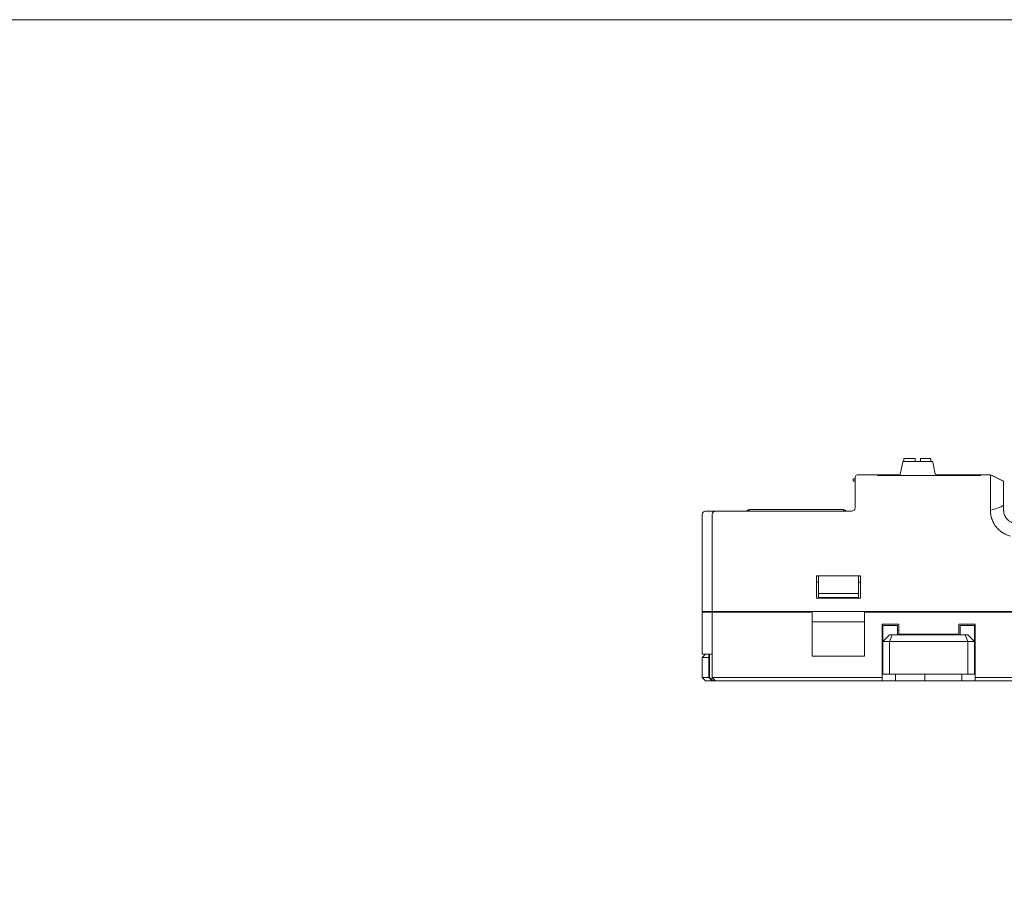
# Model space of a CAD drawing. Header units: millimetres. Extents: x -1114 to 1396, y -630 to 631.
# Tile 386 of 656: x -213 to -65, y 501 to 631. Entities that reach past the tile are written whole.
import ezdxf

# ---------------------------------------------------------------- set-up
doc = ezdxf.new("R2010")
doc.units = ezdxf.units.MM
doc.header["$MEASUREMENT"] = 0

msp = doc.modelspace()

# ---------------------------------------------------------------- linework, layer by layer
at = {"lineweight": 18}
for points, knots in [([(1038.9843, -629.7647), (1038.9843, -629.7647), (-1111.4882, -629.7647), (-1111.4882, -629.7647), (-1111.4882, -629.7647), (-1111.4882, -629.7647), (-1111.4882, 630.7883), (-1111.4882, 630.7883), (-1111.4882, 630.7883), (-1111.4882, 630.7883), (1038.9843, 630.7883), (1038.9843, 630.7883)], [0, 0, 0, 0, 0.33333333, 0.33333333, 0.33333333, 0.33333333, 0.66666667, 0.66666667, 0.66666667, 0.66666667, 1, 1, 1, 1]), ([(-87.7191, 561.7407), (-87.7906, 561.7407), (-87.8566, 561.7026), (-87.8923, 561.6407), (-87.8923, 561.6407), (-87.928, 561.5788), (-87.928, 561.5026), (-87.8923, 561.4407), (-87.8923, 561.4407), (-87.8566, 561.3788), (-87.7906, 561.3407), (-87.7191, 561.3407)], [0, 0, 0, 0, 0.33333333, 0.33333333, 0.33333333, 0.33333333, 0.66666667, 0.66666667, 0.66666667, 0.66666667, 1, 1, 1, 1]), ([(-87.1191, 562.3407), (-87.2517, 562.3407), (-87.3789, 562.288), (-87.4727, 562.1943), (-87.4727, 562.1943), (-87.5664, 562.1005), (-87.6191, 561.9733), (-87.6191, 561.8407)], [0, 0, 0, 0, 0.5, 0.5, 0.5, 0.5, 1, 1, 1, 1]), ([(-67.2497, 559.3407), (-67.2522, 559.4285), (-67.2505, 559.5156), (-67.2488, 559.6021), (-67.2488, 559.6021), (-67.248, 559.6454), (-67.2472, 559.6884), (-67.2469, 559.7314), (-67.2469, 559.7314), (-67.2468, 559.7528), (-67.2468, 559.7743), (-67.247, 559.7957), (-67.247, 559.7957), (-67.2472, 559.817), (-67.2475, 559.8384), (-67.2478, 559.8597), (-67.2478, 559.8597), (-67.2489, 559.9449), (-67.2494, 560.0296), (-67.2495, 560.1135), (-67.2495, 560.1135), (-67.2496, 560.1555), (-67.2495, 560.1974), (-67.2495, 560.239), (-67.2495, 560.239), (-67.2494, 560.2807), (-67.2493, 560.3223), (-67.2492, 560.3635), (-67.2492, 560.3635), (-67.249, 560.4459), (-67.2489, 560.5268), (-67.2489, 560.6061), (-67.2489, 560.6061), (-67.2489, 560.6458), (-67.2489, 560.6851), (-67.249, 560.724), (-67.249, 560.724), (-67.2491, 560.7629), (-67.2491, 560.8014), (-67.2492, 560.8393), (-67.2492, 560.8393), (-67.2493, 560.9151), (-67.2494, 560.9884), (-67.2495, 561.0595), (-67.2495, 561.0595), (-67.2495, 561.1306), (-67.2495, 561.1993), (-67.2495, 561.2657), (-67.2495, 561.2657), (-67.2494, 561.3321), (-67.2493, 561.3962), (-67.2492, 561.4579), (-67.2492, 561.4579), (-67.2492, 561.4887), (-67.2491, 561.519), (-67.2491, 561.5487), (-67.2491, 561.5487), (-67.2491, 561.5635), (-67.249, 561.5782), (-67.249, 561.5927), (-67.249, 561.5927), (-67.249, 561.6071), (-67.249, 561.6214), (-67.249, 561.6355), (-67.249, 561.6355), (-67.2491, 561.6917), (-67.2492, 561.7447), (-67.2493, 561.7946), (-67.2493, 561.7946), (-67.2494, 561.8444), (-67.2494, 561.8911), (-67.2494, 561.9346), (-67.2494, 561.9346), (-67.2494, 561.9781), (-67.2493, 562.0184), (-67.2492, 562.0555), (-67.2492, 562.0555), (-67.2492, 562.0741), (-67.2492, 562.0918), (-67.2492, 562.1088), (-67.2492, 562.1088), (-67.2492, 562.1257), (-67.2493, 562.1417), (-67.2493, 562.1568), (-67.2493, 562.1568), (-67.2495, 562.217), (-67.2497, 562.2628), (-67.248, 562.2937)], [0, 0, 0, 0, 0.04545455, 0.04545455, 0.04545455, 0.04545455, 0.09090909, 0.09090909, 0.09090909, 0.09090909, 0.13636364, 0.13636364, 0.13636364, 0.13636364, 0.18181818, 0.18181818, 0.18181818, 0.18181818, 0.22727273, 0.22727273, 0.22727273, 0.22727273, 0.27272727, 0.27272727, 0.27272727, 0.27272727, 0.31818182, 0.31818182, 0.31818182, 0.31818182, 0.36363636, 0.36363636, 0.36363636, 0.36363636, 0.40909091, 0.40909091, 0.40909091, 0.40909091, 0.45454545, 0.45454545, 0.45454545, 0.45454545, 0.5, 0.5, 0.5, 0.5, 0.54545455, 0.54545455, 0.54545455, 0.54545455, 0.59090909, 0.59090909, 0.59090909, 0.59090909, 0.63636364, 0.63636364, 0.63636364, 0.63636364, 0.68181818, 0.68181818, 0.68181818, 0.68181818, 0.72727273, 0.72727273, 0.72727273, 0.72727273, 0.77272727, 0.77272727, 0.77272727, 0.77272727, 0.81818182, 0.81818182, 0.81818182, 0.81818182, 0.86363636, 0.86363636, 0.86363636, 0.86363636, 0.90909091, 0.90909091, 0.90909091, 0.90909091, 0.95454545, 0.95454545, 0.95454545, 0.95454545, 1, 1, 1, 1]), ([(-67.248, 562.2937), (-67.2475, 562.3016), (-67.2476, 562.3084), (-67.248, 562.3143), (-67.248, 562.3143), (-67.2484, 562.3201), (-67.2491, 562.325), (-67.2496, 562.329), (-67.2496, 562.329), (-67.2507, 562.3368), (-67.2513, 562.3407), (-67.2482, 562.3407)], [0, 0, 0, 0, 0.33333333, 0.33333333, 0.33333333, 0.33333333, 0.66666667, 0.66666667, 0.66666667, 0.66666667, 1, 1, 1, 1]), ([(-65.2494, 559.277), (-65.2494, 559.4746), (-65.2494, 559.673), (-65.2494, 559.8638), (-65.2494, 559.8638), (-65.2494, 560.0545), (-65.2494, 560.2374), (-65.2494, 560.4049), (-65.2494, 560.4049), (-65.2494, 560.7399), (-65.2494, 561.0098), (-65.2494, 561.1695), (-65.2494, 561.1695), (-65.2494, 561.2494), (-65.2494, 561.3023), (-65.2494, 561.3265), (-65.2494, 561.3265), (-65.2494, 561.3508), (-65.2494, 561.3376), (-65.2494, 561.3396)], [0, 0, 0, 0, 0.2, 0.2, 0.2, 0.2, 0.4, 0.4, 0.4, 0.4, 0.6, 0.6, 0.6, 0.6, 0.8, 0.8, 0.8, 0.8, 1, 1, 1, 1]), ([(-65.2493, 557.7445), (-65.3147, 557.6891), (-65.3879, 557.6455), (-65.4619, 557.6064), (-65.4619, 557.6064), (-65.573, 557.5476), (-65.6877, 557.499), (-65.8032, 557.4528), (-65.8032, 557.4528), (-65.9187, 557.4066), (-66.0352, 557.3635), (-66.1521, 557.3214), (-66.1521, 557.3214), (-66.5154, 557.1908), (-66.8814, 557.0694), (-67.2478, 556.95)], [0, 0, 0, 0, 0.25, 0.25, 0.25, 0.25, 0.5, 0.5, 0.5, 0.5, 0.75, 0.75, 0.75, 0.75, 1, 1, 1, 1]), ([(-65.2494, 557.4987), (-65.2494, 557.5611), (-65.2494, 557.6235), (-65.2494, 557.686), (-65.2494, 557.686), (-65.2494, 557.7536), (-65.2494, 557.8211), (-65.2494, 557.8887), (-65.2494, 557.8887), (-65.2494, 557.9563), (-65.2494, 558.0239), (-65.2494, 558.0915)], [0, 0, 0, 0, 0.33333333, 0.33333333, 0.33333333, 0.33333333, 0.66666667, 0.66666667, 0.66666667, 0.66666667, 1, 1, 1, 1]), ([(-110.1191, 556.8407), (-110.2517, 556.8407), (-110.3789, 556.788), (-110.4727, 556.6943), (-110.4727, 556.6943), (-110.5664, 556.6005), (-110.6191, 556.4733), (-110.6191, 556.3407)], [0, 0, 0, 0, 0.5, 0.5, 0.5, 0.5, 1, 1, 1, 1]), ([(-108.6191, 556.8407), (-108.75, 556.8407), (-108.8801, 556.7868), (-108.9727, 556.6943), (-108.9727, 556.6943), (-109.0652, 556.6017), (-109.1191, 556.4716), (-109.1191, 556.3407)], [0, 0, 0, 0, 0.5, 0.5, 0.5, 0.5, 1, 1, 1, 1]), ([(-103.8921, 556.8407), (-103.889, 556.8508), (-103.8854, 556.8607), (-103.8814, 556.8704), (-103.8814, 556.8704), (-103.8633, 556.9139), (-103.8367, 556.9538), (-103.8033, 556.9872)], [0, 0, 0, 0, 0.5, 0.5, 0.5, 0.5, 1, 1, 1, 1]), ([(-89.1142, 556.9872), (-89.0809, 556.9538), (-89.0542, 556.9139), (-89.0362, 556.8704), (-89.0362, 556.8704), (-89.0321, 556.8607), (-89.0286, 556.8508), (-89.0254, 556.8407)], [0, 0, 0, 0, 0.5, 0.5, 0.5, 0.5, 1, 1, 1, 1]), ([(-64.2122, 553.1063), (-64.4225, 553.1617), (-64.6274, 553.2294), (-64.825, 553.3139), (-64.825, 553.3139), (-64.8744, 553.335), (-64.9233, 553.3573), (-64.9718, 553.3805), (-64.9718, 553.3805), (-65.0203, 553.4037), (-65.0684, 553.4278), (-65.1161, 553.453), (-65.1161, 553.453), (-65.2113, 553.5033), (-65.3049, 553.5576), (-65.3967, 553.6159), (-65.3967, 553.6159), (-65.4196, 553.6305), (-65.4425, 553.6454), (-65.4651, 553.6604), (-65.4651, 553.6604), (-65.4878, 553.6755), (-65.5102, 553.6907), (-65.5325, 553.7062), (-65.5325, 553.7062), (-65.577, 553.7371), (-65.6207, 553.7688), (-65.6637, 553.8014), (-65.6637, 553.8014), (-65.7496, 553.8665), (-65.8326, 553.9348), (-65.9126, 554.0062), (-65.9126, 554.0062), (-65.9926, 554.0776), (-66.0696, 554.1522), (-66.1438, 554.2299), (-66.1438, 554.2299), (-66.2179, 554.3076), (-66.2891, 554.3884), (-66.3572, 554.4725), (-66.3572, 554.4725), (-66.3913, 554.5145), (-66.4246, 554.5574), (-66.4572, 554.601), (-66.4572, 554.601), (-66.4897, 554.6447), (-66.5213, 554.6889), (-66.5518, 554.7335), (-66.5518, 554.7335), (-66.6129, 554.8229), (-66.67, 554.9143), (-66.7233, 555.0077), (-66.7233, 555.0077), (-66.7765, 555.101), (-66.8259, 555.1964), (-66.8715, 555.2937), (-66.8715, 555.2937), (-66.9171, 555.3909), (-66.9588, 555.4902), (-66.9966, 555.5914), (-66.9966, 555.5914), (-67.0155, 555.642), (-67.0335, 555.6932), (-67.0504, 555.7448), (-67.0504, 555.7448), (-67.0588, 555.7706), (-67.0671, 555.7966), (-67.075, 555.8226), (-67.075, 555.8226), (-67.083, 555.8486), (-67.0906, 555.8747), (-67.098, 555.9008), (-67.098, 555.9008), (-67.1276, 556.0052), (-67.1526, 556.1104), (-67.1736, 556.2163), (-67.1736, 556.2163), (-67.1945, 556.3222), (-67.2113, 556.4288), (-67.2235, 556.5362), (-67.2235, 556.5362), (-67.2358, 556.6435), (-67.2435, 556.7516), (-67.2461, 556.8606)], [0, 0, 0, 0, 0.04761905, 0.04761905, 0.04761905, 0.04761905, 0.0952381, 0.0952381, 0.0952381, 0.0952381, 0.14285714, 0.14285714, 0.14285714, 0.14285714, 0.19047619, 0.19047619, 0.19047619, 0.19047619, 0.23809524, 0.23809524, 0.23809524, 0.23809524, 0.28571429, 0.28571429, 0.28571429, 0.28571429, 0.33333333, 0.33333333, 0.33333333, 0.33333333, 0.38095238, 0.38095238, 0.38095238, 0.38095238, 0.42857143, 0.42857143, 0.42857143, 0.42857143, 0.47619048, 0.47619048, 0.47619048, 0.47619048, 0.52380952, 0.52380952, 0.52380952, 0.52380952, 0.57142857, 0.57142857, 0.57142857, 0.57142857, 0.61904762, 0.61904762, 0.61904762, 0.61904762, 0.66666667, 0.66666667, 0.66666667, 0.66666667, 0.71428571, 0.71428571, 0.71428571, 0.71428571, 0.76190476, 0.76190476, 0.76190476, 0.76190476, 0.80952381, 0.80952381, 0.80952381, 0.80952381, 0.85714286, 0.85714286, 0.85714286, 0.85714286, 0.9047619, 0.9047619, 0.9047619, 0.9047619, 0.95238095, 0.95238095, 0.95238095, 0.95238095, 1, 1, 1, 1]), ([(-63.2494, 554.9907), (-63.2823, 554.9907), (-63.3151, 554.9915), (-63.3478, 554.9931), (-63.3478, 554.9931), (-63.3804, 554.9947), (-63.413, 554.9972), (-63.4453, 555.0003), (-63.4453, 555.0003), (-63.5101, 555.0067), (-63.5744, 555.0162), (-63.6381, 555.0289), (-63.6381, 555.0289), (-63.7018, 555.0415), (-63.765, 555.0572), (-63.8277, 555.0762), (-63.8277, 555.0762), (-63.859, 555.0856), (-63.8903, 555.0959), (-63.9213, 555.107), (-63.9213, 555.107), (-63.9523, 555.118), (-63.9828, 555.1298), (-64.0131, 555.1423), (-64.0131, 555.1423), (-64.1339, 555.1922), (-64.2485, 555.2533), (-64.357, 555.3255), (-64.357, 555.3255), (-64.3841, 555.3435), (-64.4109, 555.3622), (-64.4372, 555.3817), (-64.4372, 555.3817), (-64.4636, 555.4011), (-64.4896, 555.4213), (-64.5151, 555.4422), (-64.5151, 555.4422), (-64.566, 555.4838), (-64.6147, 555.5278), (-64.6613, 555.5742), (-64.6613, 555.5742), (-64.7078, 555.6205), (-64.7521, 555.6693), (-64.794, 555.7202), (-64.794, 555.7202), (-64.8358, 555.7711), (-64.8751, 555.824), (-64.9118, 555.8788), (-64.9118, 555.8788), (-64.9484, 555.9335), (-64.9823, 555.9901), (-65.0133, 556.0482), (-65.0133, 556.0482), (-65.0289, 556.0772), (-65.0436, 556.1066), (-65.0577, 556.1364), (-65.0577, 556.1364), (-65.0718, 556.1661), (-65.0851, 556.1963), (-65.0976, 556.2266), (-65.0976, 556.2266), (-65.1478, 556.3478), (-65.1854, 556.4723), (-65.2108, 556.5998), (-65.2108, 556.5998), (-65.2235, 556.6636), (-65.2331, 556.7282), (-65.2396, 556.7935), (-65.2396, 556.7935), (-65.2429, 556.8262), (-65.2453, 556.8591), (-65.2469, 556.892), (-65.2469, 556.892), (-65.2485, 556.9249), (-65.2494, 556.9578), (-65.2494, 556.9907)], [0, 0, 0, 0, 0.05263158, 0.05263158, 0.05263158, 0.05263158, 0.10526316, 0.10526316, 0.10526316, 0.10526316, 0.15789474, 0.15789474, 0.15789474, 0.15789474, 0.21052632, 0.21052632, 0.21052632, 0.21052632, 0.26315789, 0.26315789, 0.26315789, 0.26315789, 0.31578947, 0.31578947, 0.31578947, 0.31578947, 0.36842105, 0.36842105, 0.36842105, 0.36842105, 0.42105263, 0.42105263, 0.42105263, 0.42105263, 0.47368421, 0.47368421, 0.47368421, 0.47368421, 0.52631579, 0.52631579, 0.52631579, 0.52631579, 0.57894737, 0.57894737, 0.57894737, 0.57894737, 0.63157895, 0.63157895, 0.63157895, 0.63157895, 0.68421053, 0.68421053, 0.68421053, 0.68421053, 0.73684211, 0.73684211, 0.73684211, 0.73684211, 0.78947368, 0.78947368, 0.78947368, 0.78947368, 0.84210526, 0.84210526, 0.84210526, 0.84210526, 0.89473684, 0.89473684, 0.89473684, 0.89473684, 0.94736842, 0.94736842, 0.94736842, 0.94736842, 1, 1, 1, 1]), ([(-109.5135, 531.8407), (-109.4218, 531.7554), (-109.3295, 531.6707), (-109.2362, 531.5871), (-109.2362, 531.5871), (-109.1896, 531.5453), (-109.1427, 531.5038), (-109.0954, 531.4627), (-109.0954, 531.4627), (-109.0482, 531.4216), (-109.0006, 531.3808), (-108.9524, 531.3407)], [0, 0, 0, 0, 0.33333333, 0.33333333, 0.33333333, 0.33333333, 0.66666667, 0.66666667, 0.66666667, 0.66666667, 1, 1, 1, 1])]:
    msp.add_open_spline(points, degree=3, knots=knots, dxfattribs=at)
for points in [[(-78.5797, 564.7693), (-78.5797, 564.7693), (-80.2797, 564.7693), (-80.2797, 564.7693)], [(-80.2797, 564.7693), (-80.2797, 564.7693), (-80.2797, 564.3193), (-80.2797, 564.3193)], [(-78.5797, 564.3193), (-78.5797, 564.3193), (-78.5797, 564.7693), (-78.5797, 564.7693)], [(-76.2297, 564.7693), (-76.2297, 564.7693), (-77.7797, 564.7693), (-77.7797, 564.7693)], [(-77.7797, 564.7693), (-77.7797, 564.7693), (-77.7797, 564.3193), (-77.7797, 564.3193)], [(-76.2297, 564.3193), (-76.2297, 564.3193), (-76.2297, 564.7693), (-76.2297, 564.7693)], [(-80.4471, 564.2389), (-80.4471, 564.2389), (-80.8149, 562.3997), (-80.8149, 562.3997)], [(-80.349, 564.3193), (-80.3967, 564.3193), (-80.4377, 564.2857), (-80.4471, 564.2389)], [(-76.013, 564.3193), (-76.013, 564.3193), (-80.349, 564.3193), (-80.349, 564.3193)], [(-75.9149, 564.2389), (-75.9243, 564.2857), (-75.9653, 564.3193), (-76.013, 564.3193)], [(-75.5471, 562.3997), (-75.5471, 562.3997), (-75.9149, 564.2389), (-75.9149, 564.2389)], [(-87.6191, 561.7407), (-87.6191, 561.7407), (-87.7191, 561.7407), (-87.7191, 561.7407)], [(-87.6191, 559.3407), (-87.6191, 559.3407), (-87.6191, 561.8407), (-87.6191, 561.8407)], [(-87.1191, 562.3407), (-87.1191, 562.3407), (-84.2357, 562.3407), (-84.2357, 562.3407)], [(-84.2357, 562.3407), (-84.2357, 562.3407), (-87.1191, 562.3407), (-87.1191, 562.3407)], [(-80.8511, 562.3407), (-80.8511, 562.3407), (-84.2357, 562.3407), (-84.2357, 562.3407)], [(-84.2357, 562.3407), (-84.2357, 562.3407), (-84.2357, 562.2083), (-84.2357, 562.2083)], [(-68.7357, 562.2303), (-68.7357, 562.2303), (-84.2357, 562.2303), (-84.2357, 562.2303)], [(-83.5357, 562.3193), (-83.6375, 562.3193), (-83.7368, 562.2883), (-83.8204, 562.2303)], [(-83.5357, 562.3193), (-83.5357, 562.3193), (-80.913, 562.3193), (-80.913, 562.3193)], [(-80.913, 562.3193), (-80.8653, 562.3193), (-80.8243, 562.353), (-80.8149, 562.3997)], [(-75.5471, 562.3997), (-75.5377, 562.353), (-75.4967, 562.3193), (-75.449, 562.3193)], [(-68.7357, 562.3407), (-68.7357, 562.3407), (-75.5109, 562.3407), (-75.5109, 562.3407)], [(-75.449, 562.3193), (-75.449, 562.3193), (-69.5357, 562.3193), (-69.5357, 562.3193)], [(-69.251, 562.2303), (-69.3346, 562.2883), (-69.4339, 562.3193), (-69.5357, 562.3193)], [(-68.7358, 562.3407), (-68.7358, 562.3407), (-67.2482, 562.3407), (-67.2482, 562.3407)], [(-67.2482, 562.3407), (-67.2482, 562.3407), (-68.7357, 562.3407), (-68.7357, 562.3407)], [(-68.7357, 562.3407), (-68.7357, 562.3407), (-68.7357, 562.2083), (-68.7357, 562.2083)], [(-67.2493, 562.3407), (-67.2478, 562.3399), (-67.2462, 562.3391), (-67.2446, 562.3383)], [(-67.2492, 562.3408), (-67.2492, 562.3408), (-67.2491, 562.3407), (-67.2491, 562.3407)], [(-65.4201, 561.4261), (-65.4201, 561.4261), (-67.2485, 562.3407), (-67.2485, 562.3407)], [(-67.2467, 562.3405), (-67.2467, 562.3405), (-67.248, 562.3412), (-67.248, 562.3412)], [(-65.7531, 561.5929), (-66.2507, 561.842), (-66.9976, 562.2161), (-67.2466, 562.3408)], [(-65.2494, 561.3409), (-65.2494, 561.3409), (-67.2435, 562.3408), (-67.2435, 562.3408)], [(-65.5799, 561.5061), (-65.6942, 561.5634), (-65.8637, 561.6482), (-65.92, 561.6763)], [(-87.7191, 561.3407), (-87.7191, 561.3407), (-87.6191, 561.3407), (-87.6191, 561.3407)], [(-65.2494, 561.3408), (-65.3649, 561.3984), (-65.5378, 561.4849), (-65.5953, 561.5138)], [(-65.2528, 561.3424), (-65.2528, 561.3424), (-65.392, 561.412), (-65.392, 561.412)], [(-65.2917, 561.3622), (-65.2917, 561.3622), (-65.2494, 561.343), (-65.2494, 561.343)], [(-65.2857, 561.3595), (-65.2857, 561.3595), (-65.2494, 561.3411), (-65.2494, 561.3411)], [(-65.2373, 561.335), (-65.2373, 561.335), (-65.2494, 561.3406), (-65.2494, 561.3406)], [(-87.6191, 557.3407), (-87.6191, 557.3407), (-87.6191, 559.3407), (-87.6191, 559.3407)], [(-87.6191, 557.3407), (-87.6191, 557.3407), (-87.6191, 559.3407), (-87.6191, 559.3407)], [(-67.2489, 557.6006), (-67.2494, 558.094), (-67.25, 558.5873), (-67.2485, 559.0806)], [(-67.2485, 559.0806), (-67.2482, 559.1673), (-67.2473, 559.254), (-67.2497, 559.3407)], [(-65.2494, 558.0915), (-65.2494, 558.4867), (-65.2494, 558.8819), (-65.2494, 559.277)], [(-88.1191, 556.8407), (-87.843, 556.8407), (-87.6191, 557.0646), (-87.6191, 557.3407)], [(-88.1191, 556.8407), (-87.843, 556.8407), (-87.6191, 557.0646), (-87.6191, 557.3407)], [(-67.2461, 556.8606), (-67.252, 557.1072), (-67.2486, 557.3539), (-67.2489, 557.6006)], [(-65.2494, 556.9907), (-65.2494, 557.16), (-65.2494, 557.3294), (-65.2494, 557.4987)], [(-110.6191, 541.7461), (-110.6191, 541.7461), (-110.6191, 556.3407), (-110.6191, 556.3407)], [(-110.6191, 541.7461), (-110.6191, 541.7461), (-110.6191, 556.3407), (-110.6191, 556.3407)], [(-110.1191, 556.8407), (-110.1191, 556.8407), (-109.6738, 556.8407), (-109.6738, 556.8407)], [(-109.5118, 556.8407), (-109.5118, 556.8407), (-109.6738, 556.8407), (-109.6738, 556.8407)], [(-109.6738, 556.8407), (-109.6738, 556.8407), (-109.5097, 556.8407), (-109.5097, 556.8407)], [(-109.5097, 556.8407), (-109.5097, 556.8407), (-108.6191, 556.8407), (-108.6191, 556.8407)], [(-109.1191, 541.7461), (-109.1191, 541.7461), (-109.1191, 556.3407), (-109.1191, 556.3407)], [(-109.1191, 541.7461), (-109.1191, 541.7461), (-109.1191, 556.3407), (-109.1191, 556.3407)], [(-108.6191, 556.8407), (-108.6191, 556.8407), (-105.1191, 556.8407), (-105.1191, 556.8407)], [(-105.1191, 556.8407), (-105.1191, 556.8407), (-88.1191, 556.8407), (-88.1191, 556.8407)], [(-105.1191, 556.8407), (-105.1191, 556.8407), (-88.1191, 556.8407), (-88.1191, 556.8407)], [(-103.5488, 557.0926), (-103.6442, 557.0926), (-103.7358, 557.0547), (-103.8033, 556.9872)], [(-103.6569, 556.8407), (-103.6569, 556.8407), (-103.8033, 556.9872), (-103.8033, 556.9872)], [(-103.5488, 557.0926), (-103.5488, 557.0926), (-103.5488, 556.8407), (-103.5488, 556.8407)], [(-103.5488, 557.0926), (-103.5488, 557.0926), (-89.3688, 557.0926), (-89.3688, 557.0926)], [(-89.3688, 557.0926), (-89.3688, 557.0926), (-89.3688, 556.8407), (-89.3688, 556.8407)], [(-89.1142, 556.9872), (-89.1817, 557.0547), (-89.2733, 557.0926), (-89.3688, 557.0926)], [(-89.2607, 556.8407), (-89.2607, 556.8407), (-89.1142, 556.9872), (-89.1142, 556.9872)], [(-93.4191, 547.1461), (-93.4191, 547.1461), (-93.4191, 543.7461), (-93.4191, 543.7461)], [(-93.4191, 547.1461), (-93.4191, 547.1461), (-86.8191, 547.1461), (-86.8191, 547.1461)], [(-93.1191, 546.5337), (-93.1191, 546.5337), (-93.1191, 547.1461), (-93.1191, 547.1461)], [(-87.1191, 547.1461), (-87.1191, 547.1461), (-87.1191, 546.5337), (-87.1191, 546.5337)], [(-86.8191, 543.7461), (-86.8191, 543.7461), (-86.8191, 547.1461), (-86.8191, 547.1461)], [(-93.1191, 546.1461), (-93.1191, 546.1461), (-93.4193, 546.1461), (-93.4193, 546.1461)], [(-93.1191, 544.4461), (-93.1191, 544.4461), (-93.1191, 546.5337), (-93.1191, 546.5337)], [(-87.1191, 546.5337), (-87.1191, 546.5337), (-87.1191, 544.4461), (-87.1191, 544.4461)], [(-86.8189, 546.1461), (-86.8189, 546.1461), (-87.1191, 546.1461), (-87.1191, 546.1461)], [(-93.1191, 544.4461), (-93.1191, 544.4461), (-93.1191, 543.8461), (-93.1191, 543.8461)], [(-87.1191, 544.4461), (-87.1191, 544.4461), (-93.1191, 544.4461), (-93.1191, 544.4461)], [(-87.1191, 543.8461), (-87.1191, 543.8461), (-87.1191, 544.4461), (-87.1191, 544.4461)], [(-93.4191, 543.7461), (-93.4191, 543.7461), (-86.8191, 543.7461), (-86.8191, 543.7461)], [(-93.1191, 543.8461), (-93.1191, 543.8461), (-87.1191, 543.8461), (-87.1191, 543.8461)], [(-109.9512, 541.7461), (-109.9512, 541.7461), (-110.6191, 541.7461), (-110.6191, 541.7461)], [(-110.6191, 535.3407), (-110.6191, 535.3407), (-110.6191, 541.6461), (-110.6191, 541.6461)], [(-110.6191, 541.6461), (-110.6191, 541.6461), (-109.9512, 541.6461), (-109.9512, 541.6461)], [(-110.6191, 541.6461), (-110.6191, 541.6461), (-110.6191, 535.3407), (-110.6191, 535.3407)], [(-109.7871, 541.7461), (-109.7871, 541.7461), (-109.9512, 541.7461), (-109.9512, 541.7461)], [(-109.7871, 541.6461), (-109.7871, 541.6461), (-109.9512, 541.6461), (-109.9512, 541.6461)], [(-109.1191, 541.7461), (-109.1191, 541.7461), (-109.7871, 541.7461), (-109.7871, 541.7461)], [(-109.1191, 541.6461), (-109.1191, 541.6461), (-109.7871, 541.6461), (-109.7871, 541.6461)], [(-105.1191, 541.7461), (-105.1191, 541.7461), (-109.1191, 541.7461), (-109.1191, 541.7461)], [(-109.1191, 531.8407), (-109.1191, 531.8407), (-109.1191, 541.6461), (-109.1191, 541.6461)], [(-109.1191, 541.6461), (-109.1191, 541.6461), (-105.1191, 541.6461), (-105.1191, 541.6461)], [(-109.1191, 531.8407), (-109.1191, 531.8407), (-109.1191, 541.6461), (-109.1191, 541.6461)], [(-108.8191, 541.6461), (-108.8191, 541.6461), (-108.8191, 541.7461), (-108.8191, 541.7461)], [(-107.3191, 541.6461), (-107.3191, 541.6461), (-107.3191, 541.7461), (-107.3191, 541.7461)], [(-105.1191, 541.7461), (-105.1191, 541.7461), (50.8809, 541.7461), (50.8809, 541.7461)], [(-105.1191, 541.6461), (-105.1191, 541.6461), (-94.0691, 541.6461), (-94.0691, 541.6461)], [(-94.0691, 535.0476), (-94.0691, 535.0476), (-94.0691, 541.6461), (-94.0691, 541.6461)], [(-86.1691, 541.6461), (-86.1691, 541.6461), (-29.0691, 541.6461), (-29.0691, 541.6461)], [(-86.1691, 541.6461), (-86.1691, 541.6461), (-86.1691, 535.0476), (-86.1691, 535.0476)], [(-86.1691, 540.1904), (-86.1691, 540.1904), (-94.0691, 540.1904), (-94.0691, 540.1904)], [(-83.5191, 539.8407), (-83.5191, 539.8407), (-83.5191, 531.8407), (-83.5191, 531.8407)], [(-81.0191, 539.8407), (-81.0191, 539.8407), (-83.5191, 539.8407), (-83.5191, 539.8407)], [(-83.4191, 539.6407), (-83.4191, 539.6407), (-83.4191, 537.2407), (-83.4191, 537.2407)], [(-81.2191, 539.6407), (-81.2191, 539.6407), (-83.4191, 539.6407), (-83.4191, 539.6407)], [(-81.2191, 539.6407), (-81.2191, 539.6407), (-81.2191, 538.2407), (-81.2191, 538.2407)], [(-81.0191, 539.8407), (-81.0191, 539.8407), (-81.0191, 538.3407), (-81.0191, 538.3407)], [(-69.5191, 539.8407), (-69.5191, 539.8407), (-72.0191, 539.8407), (-72.0191, 539.8407)], [(-72.0191, 539.8407), (-72.0191, 539.8407), (-72.0191, 538.3407), (-72.0191, 538.3407)], [(-71.8191, 539.6407), (-71.8191, 539.6407), (-69.6191, 539.6407), (-69.6191, 539.6407)], [(-71.8191, 539.6407), (-71.8191, 539.6407), (-71.8191, 538.2407), (-71.8191, 538.2407)], [(-69.6191, 539.6407), (-69.6191, 539.6407), (-69.6191, 537.2407), (-69.6191, 537.2407)], [(-69.5191, 531.8407), (-69.5191, 531.8407), (-69.5191, 539.8407), (-69.5191, 539.8407)], [(-83.4191, 537.2407), (-83.4191, 537.2407), (-82.4191, 538.2407), (-82.4191, 538.2407)], [(-82.4191, 538.2407), (-82.4191, 538.2407), (-82.0049, 538.2407), (-82.0049, 538.2407)], [(-82.4191, 537.2407), (-82.4191, 537.2407), (-82.0049, 538.2407), (-82.0049, 538.2407)], [(-82.0049, 538.2407), (-82.0049, 538.2407), (-71.0333, 538.2407), (-71.0333, 538.2407)], [(-72.0191, 538.3407), (-72.0191, 538.3407), (-81.0191, 538.3407), (-81.0191, 538.3407)], [(-77.9191, 538.3407), (-77.9191, 538.3407), (-77.9191, 538.2407), (-77.9191, 538.2407)], [(-75.1191, 538.2407), (-75.1191, 538.2407), (-75.1191, 538.3407), (-75.1191, 538.3407)], [(-71.0333, 538.2407), (-71.0333, 538.2407), (-70.6191, 538.2407), (-70.6191, 538.2407)], [(-70.6191, 537.2407), (-70.6191, 537.2407), (-71.0333, 538.2407), (-71.0333, 538.2407)], [(-69.6191, 537.2407), (-69.6191, 537.2407), (-70.6191, 538.2407), (-70.6191, 538.2407)], [(-83.5191, 536.8407), (-83.5191, 536.8407), (-83.4191, 536.8407), (-83.4191, 536.8407)], [(-82.4191, 537.2407), (-82.4191, 537.2407), (-83.4191, 537.2407), (-83.4191, 537.2407)], [(-83.4191, 532.3407), (-83.4191, 532.3407), (-83.4191, 537.2407), (-83.4191, 537.2407)], [(-70.6191, 537.2407), (-70.6191, 537.2407), (-82.4191, 537.2407), (-82.4191, 537.2407)], [(-82.4191, 532.3407), (-82.4191, 532.3407), (-82.4191, 537.2407), (-82.4191, 537.2407)], [(-70.6191, 537.2407), (-70.6191, 537.2407), (-70.6191, 532.3407), (-70.6191, 532.3407)], [(-69.6191, 537.2407), (-69.6191, 537.2407), (-70.6191, 537.2407), (-70.6191, 537.2407)], [(-69.6191, 532.3407), (-69.6191, 532.3407), (-69.6191, 537.2407), (-69.6191, 537.2407)], [(-69.6191, 536.8407), (-69.6191, 536.8407), (-69.5191, 536.8407), (-69.5191, 536.8407)], [(-109.9512, 535.3407), (-109.9512, 535.3407), (-110.6191, 535.3407), (-110.6191, 535.3407)], [(-110.1191, 535.3407), (-110.1191, 535.3407), (-110.6191, 534.8407), (-110.6191, 534.8407)], [(-109.7871, 535.3407), (-109.7871, 535.3407), (-109.9512, 535.3407), (-109.9512, 535.3407)], [(-109.1191, 535.3407), (-109.1191, 535.3407), (-109.7871, 535.3407), (-109.7871, 535.3407)], [(-109.6191, 535.3407), (-109.6191, 535.3407), (-109.6191, 531.8407), (-109.6191, 531.8407)], [(-109.5135, 531.8407), (-109.5135, 531.8407), (-109.5135, 535.3407), (-109.5135, 535.3407)], [(-94.0691, 535.0476), (-94.0691, 535.0476), (-86.1691, 535.0476), (-86.1691, 535.0476)], [(-110.6191, 534.8407), (-110.6191, 534.8407), (-110.6191, 531.8407), (-110.6191, 531.8407)], [(-109.6191, 534.8407), (-109.6191, 534.8407), (-110.6191, 534.8407), (-110.6191, 534.8407)], [(-83.4191, 532.3407), (-83.4191, 532.3407), (-82.4191, 532.3407), (-82.4191, 532.3407)], [(-82.4191, 532.3407), (-82.4191, 532.3407), (-70.6191, 532.3407), (-70.6191, 532.3407)], [(-81.5191, 532.3408), (-81.5191, 532.3408), (-81.5191, 531.3407), (-81.5191, 531.3407)], [(-77.1191, 532.3407), (-77.1191, 532.3407), (-77.1191, 531.3407), (-77.1191, 531.3407)], [(-71.5191, 531.3407), (-71.5191, 531.3407), (-71.5191, 532.3408), (-71.5191, 532.3408)], [(-70.6191, 532.3407), (-70.6191, 532.3407), (-69.6191, 532.3407), (-69.6191, 532.3407)], [(-110.1191, 531.3407), (-110.1191, 531.3407), (-110.6191, 531.8407), (-110.6191, 531.8407)], [(-110.6191, 531.8407), (-110.6191, 531.8407), (-109.6191, 531.8407), (-109.6191, 531.8407)], [(-109.1191, 531.3407), (-109.1191, 531.3407), (-110.1191, 531.3407), (-110.1191, 531.3407)], [(-109.6191, 531.8407), (-109.6191, 531.8407), (-109.1191, 531.3407), (-109.1191, 531.3407)], [(-109.6191, 531.8407), (-109.6191, 531.8407), (-109.5135, 531.8407), (-109.5135, 531.8407)], [(-108.6191, 531.3407), (-108.6191, 531.3407), (-109.1191, 531.8407), (-109.1191, 531.8407)], [(-108.6191, 531.3407), (-108.6191, 531.3407), (-109.1191, 531.8407), (-109.1191, 531.8407)], [(-109.1191, 531.8407), (-109.1191, 531.8407), (-105.1191, 531.8407), (-105.1191, 531.8407)], [(-108.9524, 531.3407), (-108.9524, 531.3407), (-109.1191, 531.3407), (-109.1191, 531.3407)], [(-108.9524, 531.3407), (-108.9524, 531.3407), (-108.619, 531.3407), (-108.619, 531.3407)], [(-105.1191, 531.3407), (-105.1191, 531.3407), (-108.6191, 531.3407), (-108.6191, 531.3407)], [(-105.1191, 531.8407), (-105.1191, 531.8407), (-83.5191, 531.8407), (-83.5191, 531.8407)], [(-83.5191, 531.3407), (-83.5191, 531.3407), (-105.1191, 531.3407), (-105.1191, 531.3407)], [(-83.5191, 531.8407), (-83.5191, 531.8407), (-83.5191, 531.3407), (-83.5191, 531.3407)], [(-83.5191, 531.3407), (-83.5191, 531.3407), (-81.5191, 531.3407), (-81.5191, 531.3407)], [(-81.5192, 531.3407), (-81.5192, 531.3407), (-77.1191, 531.3407), (-77.1191, 531.3407)], [(-77.1191, 531.3407), (-77.1191, 531.3407), (-71.5191, 531.3407), (-71.5191, 531.3407)], [(-71.5191, 531.3407), (-71.5191, 531.3407), (-69.5191, 531.3407), (-69.5191, 531.3407)], [(-69.5191, 531.3407), (-69.5191, 531.3407), (-69.5191, 531.8407), (-69.5191, 531.8407)], [(-69.5191, 531.8407), (-69.5191, 531.8407), (-8.6191, 531.8407), (-8.6191, 531.8407)], [(-8.6191, 531.3407), (-8.6191, 531.3407), (-69.5191, 531.3407), (-69.5191, 531.3407)]]:
    msp.add_open_spline(points, degree=3, dxfattribs=at)

doc.saveas('drawing.dxf')
